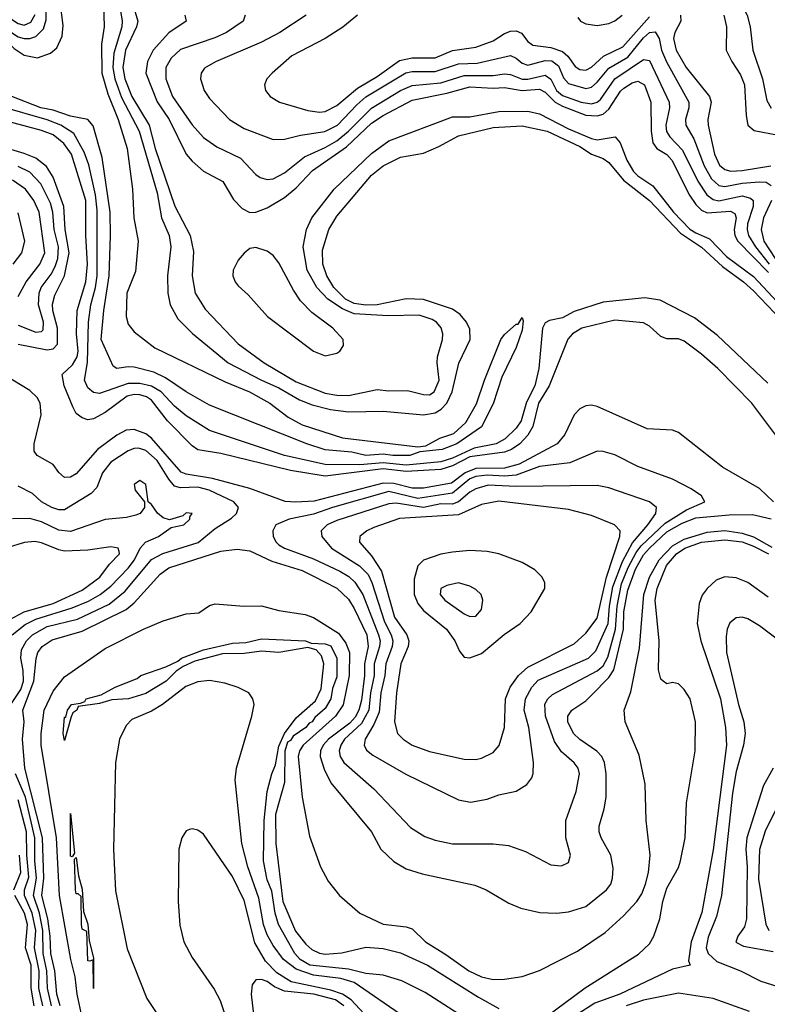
# Model space of a CAD drawing. Header units: inches. Extents: x 1308407 to 1441228, y 959628 to 1036311.
# Tile 614 of 656: x 1403115 to 1405697, y 1015595 to 1018995. Entities that reach past the tile are written whole.
import ezdxf

# ---------------------------------------------------------------- set-up
doc = ezdxf.new("R2010")
doc.units = ezdxf.units.IN
doc.header["$MEASUREMENT"] = 0
doc.layers.add('B4001', color=7, linetype='Continuous')

msp = doc.modelspace()

# ---------------------------------------------------------------- linework, layer by layer
at = {"layer": 'B4001', "color": 5}
for points, elevation in [([(1403410.7, 1019349.3), (1403469.2, 1018990), (1403467.5, 1018970), (1403440.5, 1018879.5), (1403436.5, 1018830), (1403443.3, 1018790), (1403465.9, 1018725.9), (1403527.8, 1018610), (1403590, 1018397.2), (1403604.9, 1018310), (1403631.6, 1018250), (1403637.4, 1018210), (1403625, 1018110), (1403626.3, 1018050), (1403634.2, 1018010), (1403661.6, 1017961.6), (1403711.7, 1017911.7), (1403834.6, 1017810), (1403950, 1017749.8), (1404010, 1017723.8), (1404081.7, 1017681.7), (1404124.6, 1017664.6), (1404188.6, 1017648.6), (1404250, 1017640.8), (1404370, 1017642.8), (1404510, 1017629.7), (1404550, 1017637.1), (1404570.4, 1017649.7), (1404589.9, 1017670), (1404609.2, 1017710), (1404631.4, 1017808.6), (1404670.3, 1017890), (1404670, 1017925.6), (1404658.1, 1017950), (1404636.3, 1017976.3), (1404610, 1017995.3), (1404510, 1018028.6), (1404450.3, 1018030.3), (1404350, 1018010.7), (1404310, 1018009.4), (1404270, 1018014.8), (1404240.5, 1018030), (1404199.8, 1018070), (1404176, 1018110), (1404161.7, 1018150), (1404161.1, 1018198.9), (1404182.6, 1018270), (1404210, 1018316.1), (1404330, 1018457.7), (1404370, 1018489.6), (1404430, 1018519.5), (1404510, 1018534.3), (1404563, 1018557), (1404630, 1018593.9), (1404750, 1018622.7), (1404850, 1018628.7), (1404936.6, 1018610), (1405050, 1018557.1), (1405090, 1018530.4), (1405130, 1018515.1), (1405150, 1018501.8), (1405200.6, 1018440.6), (1405290, 1018370.6), (1405397.7, 1018257.7), (1405470, 1018208.7), (1405542.4, 1018142.4), (1405615.4, 1018090), (1405650, 1018058.8), (1405867.7, 1017830)], 2460), ([(1405710, 1019288.8), (1405630, 1019253.9), (1405590, 1019225.7), (1405565.5, 1019190), (1405559.2, 1019170), (1405564.7, 1019130), (1405627.5, 1019010), (1405638.5, 1018970), (1405647.4, 1018890), (1405681, 1018790), (1405695.9, 1018715.9), (1405710, 1018688.9)], 2640), ([(1403487.2, 1019110), (1403522.5, 1018990), (1403518, 1018970), (1403480.4, 1018890), (1403471.4, 1018830), (1403478.5, 1018790), (1403502.2, 1018730), (1403562, 1018630), (1403583.1, 1018550), (1403651, 1018351), (1403703.4, 1018250), (1403714.8, 1018194.8), (1403710.4, 1018110), (1403720.5, 1018050), (1403755.1, 1017995.1), (1403870, 1017875.4), (1403958.9, 1017810), (1404070, 1017744.8), (1404170, 1017705), (1404210, 1017697.7), (1404250, 1017697.6), (1404350, 1017717.2), (1404390, 1017712.8), (1404454.5, 1017714.5), (1404510, 1017700.6), (1404530, 1017699.8), (1404547, 1017710), (1404564.3, 1017750), (1404557.1, 1017810), (1404558.2, 1017830), (1404575.2, 1017890), (1404576.9, 1017910), (1404570.8, 1017930.8), (1404554.9, 1017950), (1404539.3, 1017959.3), (1404494.3, 1017974.3), (1404387.9, 1017972), (1404270, 1017979.5), (1404230, 1017996.6), (1404179.1, 1018030), (1404141.3, 1018070), (1404108.3, 1018130), (1404093.9, 1018210), (1404105.1, 1018270), (1404123.8, 1018310), (1404201.1, 1018410), (1404330, 1018532.8), (1404390, 1018576.7), (1404610, 1018659.7), (1404670, 1018659.5), (1404770, 1018677.4), (1404870, 1018678.4), (1404910, 1018669.4), (1405010, 1018618.3), (1405090, 1018584.5), (1405110, 1018579.7), (1405171.9, 1018590), (1405189.4, 1018569.4), (1405212.3, 1018510), (1405234.6, 1018470), (1405250, 1018455.1), (1405301.5, 1018421.5), (1405372.8, 1018330), (1405430, 1018271.7), (1405450, 1018258.2), (1405497.6, 1018237.6), (1405556.6, 1018176.6), (1405650, 1018107.9), (1405928.4, 1017810)], 2480), ([(1402970, 1019045.7), (1403065.4, 1018925.4), (1403095.8, 1018895.8), (1403130, 1018872.3), (1403176.8, 1018863.2), (1403221.2, 1018878.8), (1403242.5, 1018897.5), (1403261.8, 1018938.2), (1403265, 1018975), (1403255, 1019055)], 2440), ([(1403021.3, 1019021.3), (1403090, 1018948.8), (1403110, 1018936), (1403130, 1018930.3), (1403150, 1018930.3), (1403170, 1018936.5), (1403196.7, 1018963.3), (1403206.2, 1018993.8), (1403207.5, 1019052.5)], 2460), ([(1403030, 1019045.9), (1403090, 1018994.5), (1403110, 1018981.1), (1403130, 1018976.3), (1403153.6, 1018986.4), (1403167.7, 1019012.3)], 2480), ([(1403403.9, 1019050), (1403406.7, 1018970), (1403397.9, 1018910), (1403398.6, 1018810), (1403419, 1018739), (1403455.1, 1018650), (1403486.2, 1018550), (1403504.2, 1018410), (1403508.8, 1018310), (1403523.9, 1018230), (1403514.9, 1018125.1), (1403484.6, 1018050), (1403482.6, 1017970), (1403490, 1017943.1), (1403510, 1017917.1), (1403582, 1017862), (1403824.2, 1017744.1), (1403909.1, 1017710), (1403979.2, 1017670), (1404042, 1017622), (1404090, 1017595.7), (1404230, 1017551), (1404490, 1017519.6), (1404517.4, 1017522.7), (1404565.6, 1017550), (1404614.3, 1017565.7), (1404656.4, 1017603.6), (1404692.3, 1017667.7), (1404719.8, 1017750), (1404776.3, 1017890), (1404790, 1017908.2), (1404830, 1017943.1), (1404836.1, 1017943.9), (1404850, 1017966.8), (1404854.3, 1017954.3), (1404850, 1017922.7), (1404830, 1017862.9), (1404780.2, 1017759.8), (1404750, 1017668.2), (1404710, 1017588.9), (1404625.3, 1017530), (1404574.3, 1017510), (1404497.5, 1017502.5), (1404462.8, 1017490), (1404404, 1017490), (1404370, 1017495), (1404310, 1017490), (1404261.9, 1017501.9), (1404170.5, 1017509.5), (1404107.1, 1017530), (1403770, 1017663.6), (1403690, 1017709.5), (1403618, 1017758), (1403578, 1017778), (1403510, 1017794.9), (1403490, 1017796.6), (1403450, 1017790.8), (1403438.2, 1017798.2), (1403396, 1017890), (1403405.5, 1017990), (1403423.9, 1018110), (1403428.9, 1018250), (1403426.9, 1018330), (1403399.1, 1018519.1), (1403368.8, 1018628.8), (1403349.6, 1018649.6), (1403290, 1018661.8), (1403230, 1018682.5), (1403187.3, 1018690), (1403087.9, 1018730)], 2440), ([(1403685.6, 1019010), (1403689.4, 1018990), (1403630, 1018949.2), (1403576, 1018890), (1403555.8, 1018850), (1403550.9, 1018810), (1403590, 1018711.5), (1403630.6, 1018650), (1403690, 1018530.1), (1403710, 1018506.2), (1403750, 1018471.2), (1403816.5, 1018436.5), (1403853.8, 1018373.8), (1403883.2, 1018343.2), (1403910, 1018329.4), (1403930, 1018330.1), (1403970, 1018345.1), (1404030, 1018380.8), (1404070, 1018414.3), (1404126.2, 1018473.8), (1404244.2, 1018555.8), (1404330, 1018636.9), (1404370, 1018663.7), (1404470, 1018717.3), (1404590, 1018740.6), (1404670, 1018762.5), (1404750, 1018758.3), (1404790, 1018761), (1404850, 1018749.9), (1404910, 1018755), (1404930, 1018744.3), (1404964.2, 1018710), (1404990, 1018696.1), (1405070, 1018664.8), (1405110, 1018662.3), (1405130, 1018668.9), (1405150, 1018685.8), (1405190, 1018748.3), (1405201.5, 1018758.5), (1405230, 1018776.5), (1405250, 1018782.4), (1405272.8, 1018770), (1405294.6, 1018710), (1405296, 1018610), (1405302.3, 1018570), (1405316.1, 1018550), (1405350, 1018529.1), (1405367.9, 1018510), (1405428.3, 1018388.3), (1405450, 1018356.5), (1405470, 1018337.6), (1405490, 1018327.7), (1405570, 1018333.3), (1405585.6, 1018325.6), (1405590, 1018310), (1405583.2, 1018270), (1405584.9, 1018250), (1405594.9, 1018230), (1405701.7, 1018121.7)], 2520), ([(1403893.8, 1019010), (1403886.2, 1018990), (1403829.2, 1018950), (1403788.4, 1018931.6), (1403670, 1018891.8), (1403638.5, 1018861.5), (1403620.1, 1018830), (1403619.9, 1018790), (1403642.6, 1018730), (1403710, 1018631.6), (1403750, 1018587.6), (1403795.6, 1018555.6), (1403877.1, 1018517.1), (1403930, 1018459.7), (1403944.9, 1018450), (1403970, 1018442.8), (1403990, 1018445.5), (1404030, 1018465.8), (1404098.5, 1018521.5), (1404170, 1018553.1), (1404210, 1018577), (1404250, 1018609.6), (1404330.4, 1018689.5), (1404430, 1018750.3), (1404470, 1018767.5), (1404570, 1018776.4), (1404650, 1018802.5), (1404750, 1018802.5), (1404790, 1018807.5), (1404810, 1018806), (1404850, 1018789.6), (1404870, 1018788.9), (1404930, 1018802.9), (1404949.5, 1018789.5), (1404969.6, 1018750), (1404990, 1018733.1), (1405054.8, 1018710), (1405090, 1018703.9), (1405110, 1018709.8), (1405120.5, 1018719.5), (1405170, 1018790.1), (1405270, 1018857.5), (1405290, 1018854.3), (1405357.9, 1018710), (1405359.4, 1018690), (1405346.5, 1018630), (1405349.2, 1018609.2), (1405360.1, 1018590), (1405403.8, 1018543.8), (1405457, 1018437), (1405487.8, 1018390), (1405510, 1018373.7), (1405530, 1018369.6), (1405610, 1018386), (1405639, 1018379), (1405648.3, 1018370), (1405648.3, 1018350), (1405629.2, 1018290), (1405627.7, 1018270), (1405632.5, 1018250), (1405657, 1018210), (1405704.2, 1018150)], 2540), ([(1404104.2, 1019010), (1404013.7, 1018950), (1403950, 1018916.7), (1403790.6, 1018849.4), (1403752.9, 1018827.2), (1403741.8, 1018810), (1403738.9, 1018790), (1403751.5, 1018750), (1403770, 1018722.3), (1403839.7, 1018650), (1403890, 1018618.6), (1403990, 1018580.5), (1404030, 1018581.9), (1404084.3, 1018595.7), (1404168.9, 1018608.9), (1404212.4, 1018630), (1404278.8, 1018701.2), (1404310, 1018728.5), (1404448.6, 1018811.4), (1404470, 1018816), (1404550, 1018816.4), (1404630, 1018842.8), (1404695.4, 1018844.6), (1404810, 1018870.9), (1404830, 1018861.6), (1404850, 1018844.9), (1404870, 1018837.2), (1404930, 1018853.3), (1404952.5, 1018852.5), (1404976, 1018836), (1404993.7, 1018793.7), (1405010, 1018774.7), (1405070, 1018757), (1405080.9, 1018759.1), (1405090, 1018761.2), (1405110, 1018778.8), (1405150, 1018827.8), (1405215.1, 1018864.9), (1405270, 1018932.4), (1405290, 1018950.1), (1405310, 1018952.6), (1405323.4, 1018930), (1405332.3, 1018890), (1405348.7, 1018848.7), (1405426.5, 1018710), (1405426.5, 1018690), (1405414.4, 1018650), (1405416, 1018630), (1405443.6, 1018583.6), (1405478.9, 1018490), (1405504.7, 1018444.7), (1405530, 1018422.2), (1405550, 1018418.7), (1405610, 1018430.5), (1405670, 1018434.7), (1405693.4, 1018433.4), (1405710, 1018422.7)], 2560), ([(1404281.1, 1019010), (1404231.3, 1018968.7), (1404170.1, 1018929.9), (1404054.7, 1018870), (1403987.4, 1018810), (1403968.9, 1018790), (1403960.3, 1018770), (1403963.6, 1018750), (1403980.3, 1018730), (1404012.4, 1018710), (1404110, 1018681.3), (1404150, 1018676), (1404170, 1018678.1), (1404210, 1018698), (1404281.7, 1018758.3), (1404350, 1018798.4), (1404426.3, 1018853.7), (1404470, 1018862.5), (1404550, 1018863.6), (1404610, 1018888), (1404690, 1018899.4), (1404750, 1018922.3), (1404790, 1018947.4), (1404810, 1018955.2), (1404830, 1018956.6), (1404847.9, 1018947.9), (1404870, 1018919.8), (1404886.9, 1018906.9), (1404950, 1018899), (1404990, 1018884.9), (1405008.7, 1018868.7), (1405033.4, 1018833.4), (1405050, 1018822.6), (1405070, 1018821), (1405090, 1018830.5), (1405131.2, 1018868.8), (1405198.5, 1018901.5), (1405290, 1019004.6)], 2580), ([(1405042.5, 1019002.5), (1405052.3, 1018990), (1405070, 1018980.4), (1405110, 1018975.2), (1405150, 1018981.9), (1405170, 1018990.4), (1405195.8, 1019010)], 2620), ([(1405397.4, 1019010), (1405398.5, 1018990), (1405377.7, 1018950), (1405373.2, 1018930), (1405382.7, 1018890), (1405417.1, 1018830), (1405497.9, 1018730), (1405503.5, 1018710), (1405491.5, 1018650), (1405493.2, 1018630), (1405514.9, 1018530), (1405532.1, 1018492.1), (1405550, 1018477.2), (1405571.6, 1018471.6), (1405610, 1018473.5), (1405709.8, 1018489.8)], 2580), ([(1405547.4, 1019010), (1405556.4, 1018970), (1405555.1, 1018890), (1405574.2, 1018850), (1405604.6, 1018804.7), (1405618.6, 1018770), (1405623.7, 1018663.7), (1405630.1, 1018630), (1405652, 1018612), (1405735.6, 1018595.6)], 2620), ([(1405699.2, 1017739.2), (1405524.8, 1017904.8), (1405445.3, 1017965.3), (1405326.7, 1018026.7), (1405274.1, 1018034.1), (1405130, 1018019.8), (1405030, 1017986.8), (1404990, 1017965.8), (1404944.4, 1017955.6), (1404930, 1017948.1), (1404920.7, 1017930), (1404908.6, 1017790), (1404894, 1017730), (1404865.7, 1017674.3), (1404847.2, 1017610), (1404830, 1017583.7), (1404792.1, 1017547.9), (1404760.4, 1017530), (1404684.6, 1017515.5), (1404610, 1017481), (1404570, 1017467.8), (1404450, 1017456), (1404370, 1017464.2), (1404290, 1017458), (1404170, 1017458.3), (1404029.8, 1017490), (1403770, 1017575.6), (1403690, 1017627.1), (1403650, 1017660.3), (1403603.3, 1017710), (1403569.8, 1017729.8), (1403530, 1017738), (1403490, 1017738.2), (1403390, 1017704.3), (1403370, 1017706.9), (1403350, 1017723.7), (1403339, 1017750), (1403349.3, 1017810.7), (1403352.3, 1017950), (1403360.3, 1018010), (1403377, 1018070), (1403382.9, 1018110), (1403382.5, 1018337.5), (1403376.8, 1018390), (1403353.3, 1018493.3), (1403337.7, 1018537.7), (1403301.7, 1018601.7), (1403257.1, 1018630), (1403210, 1018648.8), (1403050, 1018694.8)], 2460), ([(1405775.1, 1017495.1), (1405643.4, 1017670), (1405526.3, 1017790), (1405470, 1017840.2), (1405410, 1017884.5), (1405390, 1017892.2), (1405350, 1017892.4), (1405330, 1017900.5), (1405290, 1017935.9), (1405270, 1017947.4), (1405170, 1017957.5), (1405056.1, 1017930), (1405024.6, 1017910), (1405008.6, 1017891.4), (1404944.1, 1017730), (1404907, 1017670), (1404887.5, 1017590), (1404870, 1017560.1), (1404842, 1017530), (1404813.1, 1017510), (1404790, 1017501.7), (1404670, 1017485.7), (1404610, 1017454), (1404570, 1017441.1), (1404450, 1017434.2), (1404370, 1017444.1), (1404170, 1017418.9), (1404050, 1017438.6), (1403810, 1017496.8), (1403730, 1017509.6), (1403710, 1017523.1), (1403625.3, 1017610), (1403570, 1017680.9), (1403552.3, 1017692.3), (1403530, 1017698.8), (1403510, 1017700.1), (1403485.5, 1017694.5), (1403410, 1017638.4), (1403370, 1017616.3), (1403350, 1017613.3), (1403330, 1017619.7), (1403310, 1017635), (1403298, 1017658), (1403268.3, 1017730), (1403261.7, 1017770), (1403297.2, 1017802.8), (1403313.4, 1017830), (1403316.7, 1017850), (1403311.3, 1017910), (1403313.7, 1017990), (1403343.3, 1018090), (1403349.5, 1018150), (1403343.6, 1018250), (1403343.6, 1018370), (1403293.5, 1018530), (1403267.8, 1018567.8), (1403230, 1018597), (1403190, 1018612.3), (1403030, 1018655.1)], 2480), ([(1403110, 1017874.6), (1403210, 1017854.5), (1403230, 1017857.9), (1403245.4, 1017874.6), (1403244.8, 1017930), (1403228.9, 1017990), (1403227.8, 1018012.2), (1403236.3, 1018043.7), (1403269.3, 1018110.7), (1403285.4, 1018190), (1403272.4, 1018270), (1403267.7, 1018350), (1403230.7, 1018450.7), (1403207.3, 1018487.3), (1403170, 1018516.3), (1403130, 1018532.7), (1403010, 1018568.5)], 2520), ([(1403110, 1017940.1), (1403170, 1017916.2), (1403190, 1017917.9), (1403195.9, 1017924.1), (1403197.1, 1017950), (1403180, 1018010), (1403181.7, 1018050), (1403188.8, 1018070), (1403224, 1018116), (1403237.8, 1018142.2), (1403247, 1018170), (1403248.5, 1018210), (1403233.4, 1018270), (1403229.7, 1018330), (1403221, 1018361), (1403188.3, 1018428.3), (1403150, 1018468.3), (1403110, 1018488.3)], 2540), ([(1403110, 1018039), (1403137.1, 1018090), (1403184.8, 1018150), (1403201.6, 1018190), (1403182.1, 1018330), (1403164.1, 1018370), (1403134.3, 1018410), (1403090, 1018440.4)], 2560), ([(1405711.8, 1018370), (1405684.2, 1018310), (1405675.8, 1018270), (1405685.6, 1018230), (1405724.2, 1018170)], 2560), ([(1403092.8, 1018150), (1403122.1, 1018190), (1403132.5, 1018230), (1403110, 1018327.7)], 2580), ([(1405718.5, 1017330), (1405670, 1017376.4), (1405542.4, 1017450), (1405390, 1017568.9), (1405370, 1017576.8), (1405282.5, 1017582.5), (1405110, 1017658.5), (1405090, 1017663.4), (1405070, 1017661.4), (1405050, 1017650.6), (1405030.1, 1017630), (1404997.7, 1017562.3), (1404971.3, 1017530), (1404840, 1017460), (1404790, 1017445.8), (1404690, 1017445.1), (1404653.6, 1017430), (1404605.9, 1017394.1), (1404510, 1017376.6), (1404470, 1017377.6), (1404407.1, 1017392.8), (1404370, 1017394.8), (1404132.4, 1017332.4), (1404068.2, 1017328.2), (1404031.4, 1017331.4), (1403910, 1017376.4), (1403780.7, 1017410), (1403690, 1017425.3), (1403672.2, 1017432.2), (1403570, 1017550.2), (1403550, 1017564.7), (1403510, 1017579.8), (1403483, 1017577), (1403450, 1017559.5), (1403383.9, 1017510), (1403310, 1017426.5), (1403290, 1017414.5), (1403270, 1017413.3), (1403250, 1017430.6), (1403230, 1017458.3), (1403174.9, 1017490), (1403165.3, 1017505.3), (1403164.4, 1017530), (1403189.2, 1017630), (1403185.5, 1017670), (1403175.1, 1017690), (1403150, 1017713.8), (1403059.4, 1017770)], 2520), ([(1403083.8, 1016630), (1403118.7, 1016681.3), (1403128.2, 1016710), (1403127.2, 1016747.2), (1403119.2, 1016790), (1403121.1, 1016818.9), (1403138.1, 1016850), (1403159.2, 1016870), (1403210, 1016899.6), (1403314.8, 1016925.2), (1403423.3, 1016976.7), (1403478.8, 1017021.2), (1403570, 1017131.1), (1403609, 1017151), (1403731, 1017189), (1403790, 1017238), (1403846.4, 1017273.6), (1403863.8, 1017290), (1403870.7, 1017310), (1403854.2, 1017330), (1403769.2, 1017370), (1403730, 1017380.3), (1403670, 1017378.6), (1403650, 1017384.3), (1403630, 1017407.8), (1403590, 1017473), (1403550, 1017507.2), (1403525.4, 1017514.6), (1403510, 1017514.1), (1403490, 1017505.6), (1403430, 1017467.1), (1403401.2, 1017430), (1403380.8, 1017379.2), (1403361.4, 1017358.6), (1403270, 1017301.7), (1403250, 1017301.9), (1403225.7, 1017310), (1403190.6, 1017330), (1403158.7, 1017358.7), (1403110, 1017383.4)], 2540), ([(1403088.6, 1016870), (1403133.8, 1016906.2), (1403170, 1016924.9), (1403296.1, 1016963.9), (1403352.7, 1016987.3), (1403393.1, 1017010), (1403430, 1017038.7), (1403490, 1017101.2), (1403511.7, 1017130), (1403530.6, 1017169.4), (1403549.6, 1017190.4), (1403594, 1017210), (1403638.5, 1017241.5), (1403682, 1017250), (1403702, 1017270), (1403702, 1017278), (1403710.8, 1017290), (1403690, 1017291.7), (1403678.7, 1017281.3), (1403632.8, 1017267.2), (1403610, 1017275.1), (1403590.6, 1017290.6), (1403570, 1017321.2), (1403559, 1017330), (1403550.6, 1017390), (1403530, 1017403), (1403510.5, 1017389.5), (1403514, 1017370), (1403545.5, 1017330), (1403546.4, 1017310), (1403530.5, 1017290), (1403516, 1017284), (1403483.9, 1017276.1), (1403410, 1017268.8), (1403290, 1017227.6), (1403250, 1017232), (1403190, 1017260.6), (1403150, 1017272.6), (1403090, 1017270.9)], 2560), ([(1403254.5, 1015590), (1403243.6, 1015630), (1403236.3, 1015710), (1403222.5, 1015770), (1403220.2, 1015830), (1403211.5, 1015890), (1403191.5, 1015970), (1403198.2, 1016030), (1403193.4, 1016170), (1403133.1, 1016410), (1403124.9, 1016510), (1403130.3, 1016570), (1403125.3, 1016610), (1403163.4, 1016710), (1403171.4, 1016788.6), (1403177.9, 1016810), (1403192.6, 1016830), (1403226.8, 1016853.2), (1403330, 1016883.3), (1403482.1, 1016957.9), (1403510, 1016981.1), (1403600, 1017080), (1403630, 1017101.8), (1403810, 1017159.7), (1403865.9, 1017165.9), (1403910, 1017160.3), (1403985.2, 1017125.2), (1404090, 1017092.4), (1404130, 1017073.6), (1404210, 1017031.6), (1404250, 1016993.8), (1404270, 1016961.8), (1404313.9, 1016870), (1404318.3, 1016830), (1404305.3, 1016770), (1404306.3, 1016730), (1404295.3, 1016644.7), (1404286.2, 1016610), (1404273.4, 1016586.6), (1404254.6, 1016565.4), (1404182, 1016510), (1404163.4, 1016490), (1404153.4, 1016470), (1404152.8, 1016450), (1404166.6, 1016406.6), (1404190, 1016359.8), (1404330.1, 1016190.1), (1404362.3, 1016130), (1404407.7, 1016087.7), (1404450, 1016062.1), (1404505, 1016045), (1404686.6, 1016006.6), (1404726.4, 1015990), (1404804.5, 1015944.5), (1404846.3, 1015926.3), (1404911.5, 1015911.5), (1404969.5, 1015909.5), (1405010, 1015913.8), (1405070, 1015933), (1405141.3, 1015990), (1405156.4, 1016010), (1405163, 1016030), (1405164.6, 1016064.6), (1405157, 1016110), (1405123.4, 1016170), (1405116.9, 1016190), (1405116.6, 1016210), (1405134, 1016270), (1405140.3, 1016310), (1405140.8, 1016390), (1405135.2, 1016430), (1405126.1, 1016450), (1405108.7, 1016468.6), (1405049.5, 1016509.5), (1405027.9, 1016530), (1405007.7, 1016570), (1405008.1, 1016590), (1405022.3, 1016610), (1405070, 1016642.5), (1405090, 1016661.9), (1405150, 1016723.4), (1405166.8, 1016750), (1405200.4, 1016890), (1405201.8, 1016950), (1405215.1, 1017024.9), (1405242.1, 1017097.9), (1405270, 1017147.1), (1405290, 1017170), (1405350, 1017226.1), (1405403.3, 1017256.7), (1405450, 1017274.4), (1405565, 1017285), (1405645.7, 1017285.7), (1405710, 1017271.1)], 2520), ([(1403340.8, 1015500.8), (1403313.1, 1015630), (1403306.4, 1015690), (1403291.7, 1015750), (1403252.3, 1015970), (1403241.4, 1016170), (1403189.1, 1016490), (1403189, 1016530), (1403199, 1016610), (1403230, 1016676.5), (1403270, 1016725.4), (1403410, 1016823.8), (1403542.3, 1016890), (1403610, 1016918.8), (1403690, 1016942.8), (1403733, 1016947), (1403770, 1016971.4), (1403790, 1016978), (1403889.3, 1016969.3), (1403950, 1016970.8), (1404010, 1016954.1), (1404100.7, 1016940.7), (1404130, 1016930.1), (1404216.1, 1016876.1), (1404241.3, 1016841.3), (1404253.5, 1016810), (1404253, 1016730), (1404231.6, 1016628.4), (1404205.2, 1016590), (1404093.8, 1016490), (1404081.1, 1016470), (1404076.7, 1016450), (1404090.7, 1016310), (1404115.6, 1016175.6), (1404153.7, 1016070), (1404180.1, 1016020.1), (1404219.5, 1015970), (1404289.5, 1015909.5), (1404370, 1015871.2), (1404450, 1015862.1), (1404470, 1015855.8), (1404516.3, 1015810), (1404586.9, 1015766.9), (1404666.6, 1015710), (1404710, 1015689), (1404750, 1015680.3), (1404790, 1015681.5), (1404850, 1015691.1), (1404910, 1015711), (1405041.9, 1015778.1), (1405137.2, 1015842.8), (1405200.2, 1015899.8), (1405247, 1015950), (1405264.2, 1015975.8), (1405276.7, 1016010), (1405286.3, 1016050), (1405292.3, 1016110), (1405278.6, 1016230), (1405274.8, 1016354.8), (1405254.5, 1016454.5), (1405206.7, 1016570), (1405202.7, 1016610), (1405225.9, 1016674.1), (1405255.6, 1016824.4), (1405270.5, 1017010), (1405290.5, 1017070), (1405323.7, 1017130), (1405370, 1017177.6), (1405410, 1017201.3), (1405490, 1017225.1), (1405550, 1017230.5), (1405610, 1017222.1), (1405650, 1017209.1), (1405713, 1017173)], 2480), ([(1403078.1, 1016921.9), (1403129.8, 1016950.2), (1403230, 1016979), (1403330, 1017024.5), (1403391.8, 1017070), (1403425.3, 1017114.7), (1403459.2, 1017150), (1403458, 1017158), (1403454.4, 1017170), (1403430, 1017174.4), (1403350, 1017162.9), (1403270, 1017159.9), (1403250, 1017163.9), (1403190, 1017188.8), (1403167, 1017193), (1403130.8, 1017189.2), (1403070.5, 1017170.5)], 2580), ([(1404930.4, 1015549.6), (1405068.1, 1015651.9), (1405252.1, 1015767.9), (1405290, 1015803.2), (1405305.7, 1015830), (1405326, 1015890), (1405335.9, 1015950), (1405350, 1015995.6), (1405390, 1016067), (1405397.5, 1016090), (1405413.6, 1016170), (1405417.8, 1016290), (1405447.8, 1016470), (1405449.7, 1016570), (1405430.5, 1016650), (1405410, 1016681.3), (1405390, 1016701.6), (1405370, 1016706), (1405350, 1016700.9), (1405337.2, 1016710), (1405330, 1016717.2), (1405320.9, 1016750), (1405323.4, 1016850), (1405309.7, 1016990), (1405317.3, 1017030), (1405348.8, 1017110), (1405383.5, 1017150), (1405412.1, 1017170), (1405470, 1017190), (1405550, 1017199), (1405610, 1017191.3), (1405650, 1017177), (1405701.6, 1017150)], 2460), ([(1405700.6, 1017000.6), (1405630, 1017051.2), (1405590, 1017067.4), (1405550, 1017071.2), (1405521.1, 1017058.9), (1405489.1, 1017030.9), (1405472.2, 1017007.8), (1405461.8, 1016978.2), (1405455.2, 1016910), (1405467.9, 1016850), (1405535.5, 1016650), (1405553.2, 1016550), (1405555.8, 1016490), (1405510, 1016127.8), (1405471.3, 1015911.3), (1405434.2, 1015810), (1405425.1, 1015745.1), (1405430.6, 1015729.4), (1405370, 1015715.6), (1405187.6, 1015630), (1405101.6, 1015598.4), (1405040.3, 1015559.7)], 2460), ([(1405813.1, 1016793.1), (1405670, 1016901.1), (1405630, 1016925.3), (1405610, 1016931.1), (1405590, 1016929.8), (1405568, 1016912), (1405558.7, 1016890), (1405554.9, 1016865.1), (1405556, 1016810), (1405597.5, 1016630), (1405616.6, 1016570), (1405620.8, 1016530), (1405615.3, 1016490), (1405590, 1016398.4), (1405576.5, 1016323.5), (1405538.6, 1015970), (1405522.2, 1015897.8), (1405493.5, 1015826.5), (1405486.1, 1015790), (1405492.4, 1015770), (1405523, 1015743), (1405604.7, 1015710), (1405675.1, 1015675.1), (1405730, 1015657.6)], 2480), ([(1404680.5, 1015530), (1404515.8, 1015635.7), (1404435.2, 1015675.2), (1404370, 1015695.5), (1404310, 1015700.7), (1404250, 1015716), (1404117.3, 1015730), (1404083.9, 1015750), (1404065, 1015770), (1404008.8, 1015870), (1403997.1, 1015910), (1403985.4, 1015985.4), (1403970, 1016024.5), (1403957.4, 1016090), (1403959.7, 1016230), (1403969.8, 1016329.8), (1403985.5, 1016390), (1403998.7, 1016421.3), (1404010, 1016486), (1404030, 1016530.4), (1404070, 1016583.8), (1404136.8, 1016643.2), (1404156.4, 1016683.6), (1404164.8, 1016770), (1404157.7, 1016797.7), (1404139.2, 1016819.2), (1404110, 1016827.1), (1404010, 1016809.8), (1403950, 1016813.6), (1403890, 1016806.3), (1403815.4, 1016804.6), (1403720.2, 1016779.8), (1403679.3, 1016760.7), (1403655.3, 1016744.7), (1403620.4, 1016710), (1403550, 1016668.2), (1403491, 1016650), (1403433.6, 1016646.4), (1403390, 1016634), (1403317.1, 1016622.9), (1403311.7, 1016610), (1403298.6, 1016601.4), (1403292.3, 1016587.7), (1403270, 1016505.2), (1403264.4, 1016530), (1403270, 1016586), (1403273.6, 1016586.4), (1403279.7, 1016610), (1403294, 1016630), (1403325.1, 1016634.9), (1403339.3, 1016640.7), (1403344.5, 1016650), (1403396.6, 1016663.4), (1403445.1, 1016690), (1403520.1, 1016719.9), (1403532.7, 1016730), (1403619.8, 1016760.2), (1403660.7, 1016779.3), (1403673.2, 1016790), (1403750, 1016818.2), (1403850, 1016841.3), (1403896, 1016844), (1403950, 1016856.9), (1404102, 1016850), (1404121.3, 1016841.3), (1404170, 1016839), (1404190, 1016832.5), (1404210.4, 1016790), (1404210, 1016725.2), (1404195.1, 1016684.9), (1404190.1, 1016650), (1404170, 1016616.3), (1404134.7, 1016585.3), (1404124.6, 1016570), (1404114.6, 1016565.4), (1404103.1, 1016550), (1404059.2, 1016520.8), (1404050, 1016506.2), (1404039.5, 1016500.5), (1404030.8, 1016469.2), (1404030, 1016361.2), (1403998.8, 1016250), (1403999.7, 1016150), (1404023.6, 1015950), (1404067.1, 1015847.1), (1404102.7, 1015802.7), (1404124.1, 1015784.1), (1404150, 1015771.2), (1404170, 1015767.7), (1404227.7, 1015772.3), (1404310, 1015792.4), (1404370, 1015786.9), (1404430, 1015772.5), (1404523.8, 1015730), (1404699.2, 1015619.2), (1404770, 1015580.1)], 2460), ([(1404444.1, 1015550), (1404270.2, 1015670.2), (1404223.7, 1015683.7), (1404130, 1015695.9), (1404070, 1015716.1), (1404025.9, 1015750), (1403990, 1015797.9), (1403970, 1015834.1), (1403957.4, 1015870), (1403941.1, 1015961.1), (1403903.2, 1016070), (1403881.8, 1016150), (1403859.5, 1016370), (1403863.7, 1016410), (1403916.7, 1016590), (1403924.7, 1016630), (1403920.5, 1016650), (1403906, 1016670), (1403869, 1016689), (1403823.9, 1016703.9), (1403770, 1016712.4), (1403730, 1016707.9), (1403688.4, 1016691.6), (1403608.1, 1016630), (1403570, 1016606.7), (1403501.8, 1016578.2), (1403482.1, 1016558), (1403459.9, 1016510), (1403445.4, 1016430), (1403439.2, 1016130), (1403446, 1015986), (1403486, 1015786), (1403554.5, 1015614.5), (1403636.5, 1015490)], 2480), ([(1403224.5, 1015590), (1403210.4, 1015650), (1403208.8, 1015710), (1403196.1, 1015770), (1403194.5, 1015850), (1403183.7, 1015910), (1403162.5, 1015970), (1403172.9, 1016030), (1403166.7, 1016090), (1403167.1, 1016170), (1403135.2, 1016310), (1403100.5, 1016390)], 2540), ([(1405717, 1016410), (1405683.8, 1016350), (1405626.2, 1016170), (1405622.8, 1016130), (1405627.5, 1016070), (1405625.3, 1015890), (1405617.9, 1015862.1), (1405595.8, 1015830), (1405588.9, 1015808.9), (1405615.2, 1015795.2), (1405717, 1015777)], 2520), ([(1403195, 1015590), (1403181.3, 1015650), (1403182.5, 1015710), (1403166.4, 1015790), (1403170.2, 1015850), (1403158.3, 1015910), (1403131.4, 1015970), (1403131.5, 1015990), (1403145.8, 1016034.2), (1403139, 1016110), (1403138.2, 1016190), (1403110, 1016300.5)], 2560), ([(1405728, 1016270), (1405690, 1016192.5), (1405670, 1016129.5), (1405666.8, 1016026.8), (1405692, 1015872), (1405703, 1015850)], 2540), ([(1404303.4, 1015563.4), (1404260, 1015610), (1404229.7, 1015629.7), (1404190, 1015643), (1404052.4, 1015672.4), (1404002.9, 1015702.9), (1403963.3, 1015743.3), (1403926.8, 1015806.9), (1403890, 1015952.6), (1403850, 1016035.8), (1403750, 1016182.7), (1403730, 1016195.6), (1403710, 1016201.1), (1403701.6, 1016198.4), (1403690, 1016193.3), (1403674.3, 1016170), (1403664.2, 1016130), (1403662.4, 1015950), (1403667.6, 1015867.6), (1403682.2, 1015810), (1403710, 1015756), (1403786.6, 1015646.6), (1403807.7, 1015607.7), (1403839.9, 1015510)], 2520), ([(1403094.9, 1015990), (1403118.5, 1016050), (1403113.6, 1016110)], 2580), ([(1403164.3, 1015590), (1403154.4, 1015650), (1403153.9, 1015730), (1403135.4, 1015790), (1403141.7, 1015870), (1403131.7, 1015910), (1403098.4, 1015970)], 2580), ([(1404234, 1015590), (1404206, 1015610), (1404130.8, 1015629.2), (1404030, 1015640.1), (1403995.2, 1015655.2), (1403970, 1015673.2), (1403950, 1015680.5), (1403930, 1015678.7), (1403917.7, 1015662.3), (1403914.6, 1015630), (1403933.2, 1015470)], 2540), ([(1405635.3, 1015570), (1405510, 1015614.2), (1405390, 1015633.7), (1405270, 1015608.6), (1405210, 1015589.4)], 2480)]:
    msp.add_lwpolyline(points, dxfattribs=dict(at, elevation=elevation))
for points, elevation in [([(1403930, 1018208.1), (1403910, 1018204.4), (1403890, 1018189), (1403870, 1018164.4), (1403852.6, 1018130), (1403850.6, 1018110), (1403858.6, 1018090), (1403870, 1018076.2), (1403904.4, 1018044.4), (1403970.7, 1017970), (1404130.2, 1017850), (1404170, 1017833.7), (1404210, 1017842.9), (1404220.6, 1017850), (1404233.5, 1017870), (1404231.7, 1017890), (1404196.9, 1017930), (1404123.5, 1017983.5), (1404084.4, 1018024.4), (1404060.2, 1018060.2), (1404010, 1018155.7), (1403990, 1018181), (1403970, 1018195.8)], 2520), ([(1405110, 1017505), (1405015.1, 1017464.9), (1404910, 1017451.7), (1404830, 1017421.4), (1404790, 1017418.2), (1404730, 1017422), (1404690, 1017417.1), (1404670, 1017408.7), (1404610, 1017359.5), (1404490, 1017341.6), (1404390, 1017365), (1404195, 1017310), (1404130, 1017287.4), (1404045.4, 1017270), (1403999.8, 1017250), (1403988.9, 1017230), (1403990.1, 1017210), (1404000.3, 1017190), (1404010, 1017181.4), (1404030, 1017169.4), (1404130, 1017133.5), (1404221, 1017090), (1404251.7, 1017071.7), (1404272.8, 1017052.8), (1404299.7, 1017010), (1404354.2, 1016870), (1404359.6, 1016850), (1404358, 1016830), (1404338.8, 1016770), (1404339.7, 1016730), (1404326.2, 1016670), (1404320.6, 1016610), (1404295.8, 1016564.2), (1404237.2, 1016510), (1404223.6, 1016490), (1404217.9, 1016470), (1404222.1, 1016450), (1404234.3, 1016430), (1404338.3, 1016338.3), (1404464.7, 1016204.7), (1404514.5, 1016174.5), (1404550, 1016162), (1404610, 1016149.4), (1404750, 1016148.6), (1404803.4, 1016143.4), (1404862.2, 1016122.2), (1404950, 1016076), (1404986.6, 1016073.4), (1405010, 1016084.9), (1405016.9, 1016110), (1405001.8, 1016170), (1405001, 1016230), (1405037.3, 1016330), (1405049, 1016390), (1405044, 1016410), (1405030, 1016428.7), (1404986.6, 1016466.6), (1404962.5, 1016502.5), (1404931.3, 1016590), (1404928.9, 1016631.1), (1404938.9, 1016650), (1404955.7, 1016664.3), (1405110, 1016745.9), (1405130, 1016763.2), (1405146, 1016794), (1405173, 1016890), (1405178.7, 1016970), (1405193.6, 1017046.4), (1405216.7, 1017103.3), (1405244.6, 1017155.4), (1405262, 1017178), (1405344, 1017256), (1405418.2, 1017301.8), (1405481.1, 1017330), (1405469.8, 1017350), (1405434.7, 1017374.7), (1405370, 1017408.6), (1405250, 1017451.9), (1405170, 1017492.2), (1405130, 1017503.8)], 2540), ([(1404733.1, 1017386.9), (1404690, 1017374.6), (1404670, 1017363.7), (1404630, 1017330.2), (1404610, 1017322.1), (1404570, 1017322.7), (1404510, 1017310.1), (1404415, 1017325), (1404390, 1017323.4), (1404210, 1017265.2), (1404177.3, 1017250), (1404155.6, 1017230), (1404158.9, 1017210), (1404191.6, 1017170), (1404288.9, 1017108.9), (1404318.5, 1017078.5), (1404331.7, 1017051.7), (1404375, 1016915), (1404398.5, 1016870), (1404403.8, 1016850), (1404401.3, 1016830), (1404379.2, 1016770), (1404376.4, 1016730), (1404362.2, 1016670), (1404356.3, 1016603.7), (1404338.6, 1016561.4), (1404308.1, 1016510), (1404304.8, 1016490), (1404312.7, 1016472.7), (1404335.1, 1016455.1), (1404448.9, 1016388.9), (1404630, 1016301), (1404672.4, 1016292.4), (1404730, 1016303), (1404770, 1016317.6), (1404830, 1016330.2), (1404866.2, 1016353.8), (1404883.4, 1016376.6), (1404888.6, 1016391.4), (1404889.9, 1016430), (1404873.7, 1016550), (1404857.9, 1016610), (1404861.7, 1016650), (1404883.6, 1016690), (1404906.2, 1016713.8), (1405079.2, 1016790), (1405104.7, 1016815.3), (1405147.7, 1016910), (1405151.6, 1016970), (1405163.4, 1017036.6), (1405196.6, 1017123.4), (1405231.6, 1017188.4), (1405284.2, 1017250), (1405311.9, 1017290), (1405314.3, 1017310), (1405290, 1017329.9), (1405150, 1017378.1), (1405110, 1017386.7), (1404830, 1017382.3)], 2560), ([(1404770, 1017331.7), (1404710, 1017320.8), (1404630, 1017285.2), (1404427.2, 1017272.8), (1404338.4, 1017241.6), (1404314.3, 1017230), (1404289.4, 1017210), (1404288, 1017190), (1404330, 1017143.8), (1404364.1, 1017090), (1404410, 1016931.2), (1404452.4, 1016870), (1404459.4, 1016850), (1404457.1, 1016830), (1404431.9, 1016770), (1404416.4, 1016670), (1404409.6, 1016569.6), (1404420.2, 1016530), (1404439.7, 1016510), (1404470, 1016490.1), (1404530, 1016467.4), (1404650, 1016441.7), (1404690, 1016440.5), (1404710, 1016444.4), (1404750, 1016464.1), (1404771.3, 1016488.6), (1404788.9, 1016550), (1404792.9, 1016650), (1404809.5, 1016690), (1404837.3, 1016730), (1404870, 1016759.4), (1405030, 1016839.7), (1405070, 1016876), (1405110, 1016927.8), (1405141.3, 1017070), (1405188.2, 1017210), (1405188.9, 1017230), (1405169.9, 1017249.9), (1405090, 1017282.6), (1405010, 1017303.9)], 2580), ([(1404670, 1017161.3), (1404610, 1017155.7), (1404570, 1017149.1), (1404510, 1017128.8), (1404490, 1017108.8), (1404477.1, 1017062.9), (1404477.7, 1017010), (1404490, 1016978.4), (1404510, 1016954.3), (1404588.8, 1016890), (1404618, 1016850), (1404634.1, 1016814.1), (1404650, 1016793.4), (1404670, 1016791.2), (1404710, 1016806.4), (1404788.2, 1016871.8), (1404843.2, 1016910), (1404881.7, 1016950), (1404928.9, 1017030), (1404928.9, 1017050), (1404919.8, 1017070), (1404894.7, 1017094.7), (1404850, 1017120.2), (1404770.4, 1017150.4), (1404730, 1017158.5)], 2620), ([(1404630, 1017049.8), (1404590, 1017041.5), (1404569.1, 1017030), (1404567.3, 1017010), (1404583.6, 1016990), (1404650, 1016943), (1404670, 1016934), (1404690, 1016934.9), (1404710, 1016958), (1404714.8, 1016990), (1404708.4, 1017010), (1404690, 1017027.2), (1404670, 1017038.8)], 2640), ([(1403296, 1016104), (1403290, 1016106), (1403290, 1016254), (1403303.6, 1016116.4)], 2460), ([(1403370, 1015649), (1403368.4, 1015748.4), (1403356.8, 1015743.2), (1403350, 1015745.1), (1403346.6, 1015846.6), (1403330, 1015854), (1403327.9, 1015870), (1403326.6, 1015966.6), (1403316.5, 1015976.5), (1403310, 1015976), (1403307.3, 1015990), (1403304, 1016096), (1403310, 1016102), (1403318.3, 1016038.3), (1403330, 1015992), (1403335.6, 1015915.6), (1403350, 1015872), (1403354.7, 1015814.7), (1403370, 1015754)], 2460)]:
    msp.add_lwpolyline(points, close=True, dxfattribs=dict(at, elevation=elevation))

doc.saveas('drawing.dxf')
